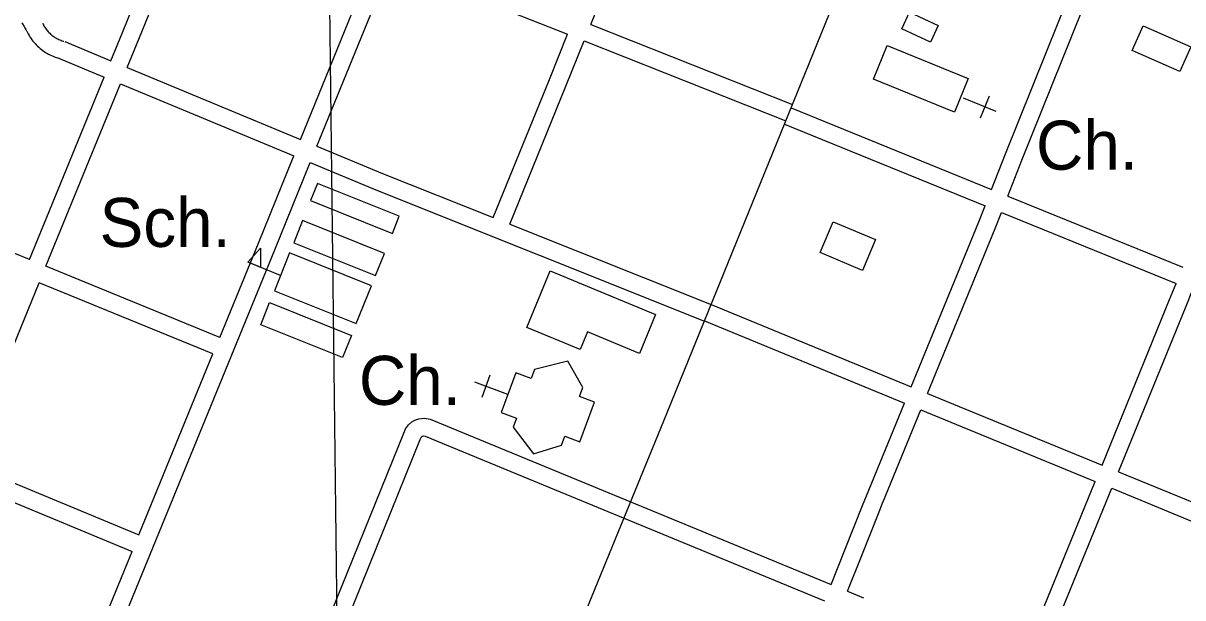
# Model space of a CAD drawing. Extents: x 3704301 to 3742427, y 506229 to 532009.
# Drawn here: x 3713149 to 3715113, y 525952 to 526925 of the extents above; entities that cross this region are included whole.
import ezdxf

# ---------------------------------------------------------------- set-up
doc = ezdxf.new("R2010")
doc.units = 0
for name, color, linetype in [('V-BLDG-IDEN', 7, 'Continuous'), ('V-BLDG-OTLN', 7, 'Continuous'), ('V-GRID-MAJR', 7, 'Continuous'), ('V-ROAD-CNTR', 7, 'Continuous'), ('V-SITE-OTLN', 7, 'Continuous'), ('V-SITE-OTLN-IDEN', 7, 'Continuous')]:
    doc.layers.add(name, color=color, linetype=linetype)

msp = doc.modelspace()

# ---------------------------------------------------------------- linework, layer by layer
at = {"layer": 'V-BLDG-OTLN'}
msp.add_line((3713585.099, 526498.102), (3713529.4220000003, 526520.464), dxfattribs=at)
for points in [[(3714636.9, 526915.411), (3714649.952, 526943.526), (3714698.757, 526920.8690000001), (3714685.705, 526892.754)], [(3715027.166, 526878.814), (3715045.776, 526920.652), (3715126.153, 526884.898), (3715107.543, 526843.06)], [(3714749.585461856, 526831.4403108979), (3714726.265508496, 526774.2904251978), (3714588.971783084, 526830.3133131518), (3714612.291736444, 526887.4631988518)], [(3713635.909, 526624.612), (3713774.5, 526568.951), (3713786.18, 526598.032), (3713647.589, 526653.693)], [(3713607.3200000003, 526553.429), (3713745.911, 526497.767), (3713760.9, 526535.088), (3713622.309, 526590.75)], [(3714498.775, 526536.745), (3714521.018, 526588.97), (3714592.429, 526558.556), (3714570.186, 526506.331)], [(3713529.4220000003, 526520.464), (3713551.322, 526543.997), (3713550.859, 526511.854)], [(3713574.645, 526472.072), (3713713.236, 526416.409), (3713738.955, 526480.446), (3713600.364, 526536.109)], [(3714041.826, 526505.79), (3714219.927, 526432.109), (3714192.568, 526365.977), (3714104.77, 526402.3), (3714092.466, 526372.557), (3714002.161, 526409.9180000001)], [(3713551.495, 526414.434), (3713566.623, 526452.1), (3713705.214, 526396.437), (3713690.086, 526358.7710000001)]]:
    msp.add_lwpolyline(points, close=True, dxfattribs=at)
at = {"layer": 'V-GRID-MAJR'}
msp.add_spline([(3713850.364, 511710.695), (3713778.102, 517769.291), (3713705.816, 523829.819), (3713633.5300000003, 529890.361), (3713633.507, 529892.279)], degree=3, dxfattribs=at)
at = {"layer": 'V-ROAD-CNTR'}
for points in [[(3713724.9775110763, 524874.0512256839), (3713815.8023294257, 525180.6426125), (3713867.987225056, 525337.7632982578), (3713972.097016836, 525612.25174928), (3714234.2864924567, 526251.6744704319), (3714508.1949446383, 526926.383121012), (3714870.5992198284, 527814.4163449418), (3715173.9846130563, 528554.3968649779), (3715494.9679710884, 529341.393290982), (3715725.777509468, 529921.1171315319)], [(3714110.3357403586, 526922.986127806), (3714256.032448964, 527282.8954079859), (3714402.245156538, 527638.168697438)], [(3713297.797365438, 526861.45425087), (3713317.360326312, 526909.2081553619), (3713422.1301167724, 527167.396638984)], [(3713325.50631002, 526849.9552738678), (3713345.140270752, 526897.8821780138), (3713449.925061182, 527156.1076615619)], [(3713618.9317231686, 526728.173517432), (3713744.438472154, 527036.4979007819)], [(3714788.952383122, 526643.723686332), (3714812.546335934, 526703.9055659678), (3714949.002063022, 527043.8978859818)], [(3714816.7383275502, 526632.406708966), (3714840.432280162, 526692.8435880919), (3714976.844007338, 527032.72390833)], [(3713646.6406677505, 526716.673540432), (3713772.2334165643, 527025.2099233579)], [(3713772.2334165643, 527025.2109233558), (3713818.116324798, 527006.576960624), (3714071.1898186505, 526906.2361613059)], [(3713147.0406669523, 526925.390122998), (3713150.78665946, 526919.5851346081), (3713152.3146564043, 526917.086139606), (3713153.7796534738, 526914.5551446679), (3713155.2156506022, 526911.923149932), (3713155.580649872, 526911.231151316)], [(3713182.342596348, 526924.7811242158), (3713183.269594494, 526922.8711280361), (3713184.1415927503, 526921.2201313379), (3713185.070590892, 526919.5961345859), (3713186.0545889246, 526918.0041377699), (3713187.088586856, 526916.4481408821), (3713188.1775846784, 526914.9261439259), (3713189.313582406, 526913.44414689), (3713190.5015800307, 526911.9991497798), (3713191.7395775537, 526910.5921525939), (3713193.020574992, 526909.232155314), (3713194.34657234, 526907.9161579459), (3713195.7185695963, 526906.6421604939), (3713197.130566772, 526905.4171629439), (3713198.583563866, 526904.240165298), (3713200.074560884, 526903.1141675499), (3713201.603557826, 526902.0381697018), (3713203.1705546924, 526901.0121717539), (3713204.7685514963, 526900.0411736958), (3713206.397548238, 526899.1251755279), (3713208.058544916, 526898.2631772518), (3713209.743541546, 526897.45917886), (3713211.458538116, 526896.711180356), (3713213.1985346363, 526896.021181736), (3713214.9575311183, 526895.3911829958), (3713216.77652748, 526894.8081841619), (3713218.15152473, 526894.410184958)], [(3714110.3357403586, 526922.9871278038), (3714451.733057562, 526787.6273985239)], [(3713155.3566503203, 526911.6731504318), (3713156.505648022, 526909.30915516), (3713157.8516453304, 526906.7601602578), (3713159.282642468, 526904.260165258), (3713160.7946394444, 526901.8101701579), (3713162.3906362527, 526899.412174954), (3713164.065632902, 526897.068179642), (3713165.819629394, 526894.7821842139), (3713167.6496257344, 526892.557188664), (3713169.549621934, 526890.398192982), (3713171.524617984, 526888.2981971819), (3713173.5706138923, 526886.268201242), (3713175.6806096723, 526884.310205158), (3713177.8566053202, 526882.4232089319), (3713180.095600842, 526880.6102125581), (3713182.3945962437, 526878.872216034), (3713184.7515915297, 526877.2142193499), (3713187.1585867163, 526875.638222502), (3713189.6205817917, 526874.1412254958), (3713192.13157677, 526872.72922832), (3713194.68657166, 526871.4032309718), (3713197.289566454, 526870.1612334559), (3713199.9305611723, 526869.011235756), (3713202.6045558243, 526867.94923788), (3713205.319550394, 526866.9772398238), (3713208.024544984, 526866.1102415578), (3713209.8055414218, 526865.59424259)], [(3713945.228070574, 526595.793782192), (3714040.295880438, 526829.9183139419), (3714071.1898186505, 526906.2351613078)], [(3713973.0950148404, 526584.681804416), (3714068.097824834, 526818.6463364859), (3714099.0787628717, 526895.1781834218)], [(3714099.0777628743, 526895.1791834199), (3714440.675079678, 526759.7394542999)], [(3713219.728521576, 526893.8561860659), (3713297.797365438, 526861.4552508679)], [(3713208.228544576, 526866.148241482), (3713286.424388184, 526833.6943063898)], [(3713325.50631002, 526849.9552738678), (3713618.9317231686, 526728.1745174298)], [(3713159.863641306, 526524.75492427), (3713286.424388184, 526833.693306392)], [(3713187.6255857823, 526513.3859470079), (3713314.133332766, 526822.1943293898)], [(3713314.1323327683, 526822.1943293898), (3713607.62074579, 526700.387573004)], [(3714449.5770618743, 526781.9464098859), (3714788.952383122, 526643.7246863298)], [(3714438.2610845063, 526754.1624654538), (3714778.001405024, 526615.7917421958)], [(3713482.031996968, 526392.823188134), (3713547.554865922, 526552.8258681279), (3713607.621745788, 526700.387573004)], [(3713646.639667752, 526716.6755404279), (3713757.8414453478, 526670.5226327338), (3713945.228070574, 526595.7947821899)], [(3713237.15148673, 525715.6745424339), (3713575.3288103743, 526541.4858908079), (3713635.329690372, 526688.8875960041)], [(3713635.329690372, 526688.8885960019), (3713746.5354679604, 526642.73468831), (3714303.046354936, 526420.8011321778)], [(3714816.737327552, 526632.4077089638), (3715112.730735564, 526511.8549500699)], [(3714652.849655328, 526309.5683546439), (3714767.450426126, 526588.8787960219), (3714778.001405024, 526615.790742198)], [(3714680.599599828, 526298.1703774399), (3714795.294370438, 526577.708818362), (3714805.7873494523, 526604.4747648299)], [(3714805.786349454, 526604.475764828), (3715101.4017582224, 526484.0760056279)], [(3713159.864641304, 526524.755924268), (3713021.2329185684, 526581.5268107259)], [(3713973.094014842, 526584.681804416), (3714314.1583327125, 526448.6670764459)], [(3713482.031996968, 526392.8241881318), (3713187.62658578, 526513.386947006)], [(3713051.359858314, 526180.4316129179), (3713076.2428085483, 526241.496490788), (3713176.253608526, 526485.6250025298)], [(3713470.664019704, 526365.0612436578), (3713176.253608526, 526485.626002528)], [(3714975.917009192, 526176.8846200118), (3715090.4067802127, 526457.1150595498), (3715101.40275822, 526484.07500563)], [(3715003.66795369, 526165.4876428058), (3715118.18272466, 526445.7770822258), (3715129.186702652, 526472.7590282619)], [(3714314.3013324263, 526448.609076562), (3714652.8486553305, 526309.569354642)], [(3714302.9033552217, 526420.859132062), (3714641.4616781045, 526281.8144101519)], [(3713345.158270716, 526058.582856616), (3713470.664019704, 526365.0612436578)], [(3714680.599599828, 526298.1713774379), (3714975.917009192, 526176.8856200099)], [(3714577.171806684, 526125.1237235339), (3714641.4616781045, 526281.8134101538)], [(3714604.9257511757, 526113.73574631), (3714669.2116226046, 526270.4164329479)], [(3714669.212622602, 526270.4164329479), (3714964.5710318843, 526149.1136755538)], [(3713537.16088671, 525596.799780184), (3713793.6823736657, 526231.22051134), (3713796.4673680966, 526238.3424970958), (3713801.557357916, 526245.266483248), (3713807.489346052, 526250.302473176), (3713812.5393359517, 526253.1624674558), (3713819.0303229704, 526255.482462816), (3713828.141304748, 526256.5644606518), (3713838.4632841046, 526254.743464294), (3714517.265926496, 525974.9220239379)], [(3713698.3615643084, 525915.4471428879), (3713821.558317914, 526220.1345335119), (3713822.971315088, 526223.7465262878), (3713823.649313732, 526224.6685244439), (3713824.7413115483, 526225.596522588), (3713825.0713108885, 526225.7825222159), (3713825.9363091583, 526226.092521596), (3713827.2853064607, 526226.252521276), (3713830.0413009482, 526225.76552225), (3714506.1189487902, 525947.0680796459)], [(3713051.359858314, 526180.432612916), (3713345.1572707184, 526058.5838566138)], [(3713040.0388809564, 526152.65066848), (3713333.788293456, 526030.82091214)], [(3714839.040282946, 525841.858290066), (3714964.5710318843, 526149.1136755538)], [(3715003.66795369, 526165.4876428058), (3715165.1276307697, 526099.1767754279), (3715297.9883650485, 526044.05588567)], [(3714728.799503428, 525498.6269765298), (3714844.82827137, 525776.7034203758), (3714992.3219763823, 526137.71569835)], [(3714992.3219763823, 526137.7166983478), (3715153.6816536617, 526071.4468308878), (3715286.4843880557, 526016.3489410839)], [(3714517.265926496, 525974.9220239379), (3714541.159878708, 526034.7159043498), (3714570.6548197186, 526108.7397563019), (3714577.1118068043, 526124.9747238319)], [(3714545.002871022, 525963.4880468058), (3714569.02382298, 526023.5979265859), (3714598.526763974, 526097.6437784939), (3714604.987751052, 526113.8887460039)], [(3713209.2245425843, 525726.639520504), (3713333.789293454, 526030.82091214)], [(3714545.002871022, 525963.4880468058), (3714572.3448163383, 525952.2170693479)]]:
    msp.add_lwpolyline(points, dxfattribs=at)
at = {"layer": 'V-SITE-OTLN'}
for p, q in [((3714740.589, 526798.47), (3714796.143, 526775.804)), ((3714770.0700000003, 526764.841), (3714785.18, 526801.877)), ((3713939.5870000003, 526328.91), (3713925.6780000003, 526291.406)), ((3713970.136, 526296.2490000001), (3713913.88, 526317.112))]:
    msp.add_line(p, q, dxfattribs=at)
msp.add_lwpolyline([(3713983.734, 526332.915), (3713958.811, 526265.712), (3713984.559, 526256.1630000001), (3713978.903, 526240.911), (3714013.2120000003, 526195.723), (3714060.6410000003, 526210.5970000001), (3714066.2970000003, 526225.849), (3714091.719, 526216.421), (3714116.642, 526283.6240000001), (3714091.22, 526293.052), (3714096.896, 526308.354), (3714071.5160000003, 526352.933), (3714015.1580000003, 526338.6680000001), (3714009.483, 526323.365)], close=True, dxfattribs=at)

# ---------------------------------------------------------------- texts
at = {"layer": 'V-BLDG-IDEN'}
msp.add_text('Sch.', height=82.99983200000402, dxfattribs=at).set_placement((3713278.6714036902, 526546.262881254))
at = {"layer": 'V-SITE-OTLN-IDEN'}
for p in [(3714864.1632327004, 526676.9926197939), (3713717.792525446, 526278.86041606)]:
    msp.add_text('Ch.', height=82.99983200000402, dxfattribs=at).set_placement(p)

doc.saveas('drawing.dxf')
